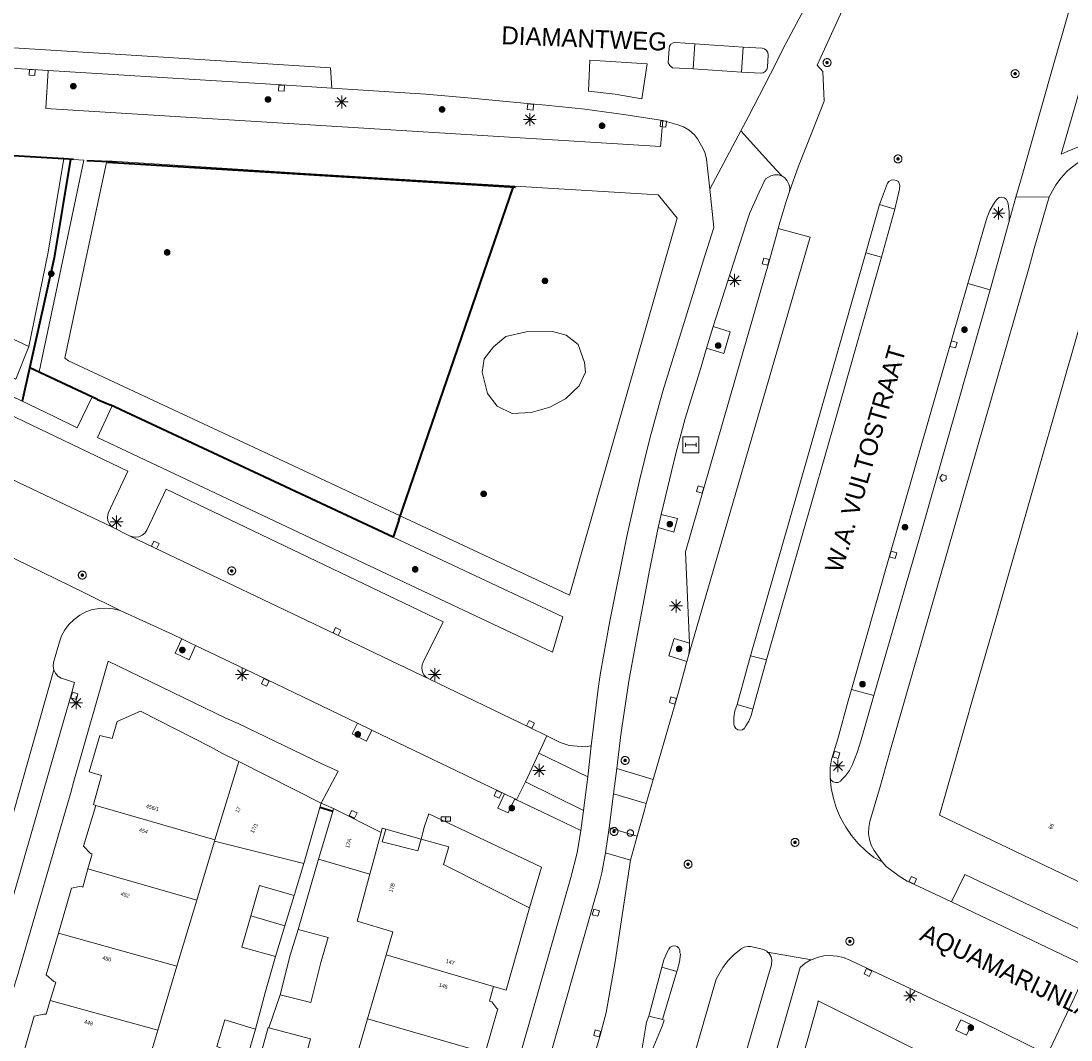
# Model space of a CAD drawing. Header units: metres. Extents: x 135779 to 137489, y 452643 to 455118.
# Tile 271 of 489: x 136797 to 136879, y 453805 to 453884. Entities that reach past the tile are written whole.
import ezdxf
from ezdxf.enums import TextEntityAlignment as Align

# ---------------------------------------------------------------- set-up
doc = ezdxf.new("R2010")
doc.units = ezdxf.units.M
doc.linetypes.add('DGN_Style_3', pattern=[78.572352, 56.123108, -22.449243])
doc.linetypes.add('DGN_Style_4', pattern=[89.853097, 44.898487, -22.449243, 0.056123, -22.449243])
for name, color, linetype, lineweight in [('KTop_BTD_Groenvoorziening_gras- en kruidachtigen', 62, 'Continuous', 13), ('KTop_KST_KAST', 40, 'Continuous', 13), ('KTop_NAR_Huisnummer (t)', 7, 'Continuous', 13), ('KTop_NAR_Huisnummer tijdelijk (t)', 7, 'Continuous', 13), ('KTop_ORL_Weg_Straatnaam (t)', 7, 'Continuous', 13), ('KTop_OTD_Open verharding', 15, 'Continuous', 13), ('KTop_PAL_Afsluitpaal', 222, 'Continuous', 13), ('KTop_PAL_Lichtmast', 40, 'Continuous', 13), ('KTop_PND_Grondvlaksituatie van BAG-pand [tachy]', 1, 'Continuous', 13), ('KTop_PND_Pandscheiding', 40, 'Continuous', 13), ('KTop_PUT_Brandkraan of -put', 1, 'Continuous', 13), ('KTop_PUT_Inspectie- of rioolput', 15, 'Continuous', 13), ('KTop_PUT_Kolk', 15, 'Continuous', 13), ('KTop_SHD_Hek (l)', 15, 'DGN_Style_4', 40), ('KTop_STM_Abri', 40, 'Continuous', 13), ('KTop_VGO_Boom', 92, 'Continuous', 13), ('KTop_VGO_Haag (l)', 92, 'DGN_Style_3', 40), ('KTop_WGD_Fietspad', 40, 'Continuous', 13), ('KTop_WGD_Rijbaan_Lokale weg', 251, 'Continuous', 13), ('KTop_WGD_Rijbaan_Lokale weg_fietsstrook', 40, 'Continuous', 13), ('KTop_WGD_Rijbaan_Lokale weg_OV-strook', 251, 'Continuous', 13), ('KTop_WGD_Voetpad', 251, 'Continuous', 13), ('KTop_WGD_Voetpad_achterpad', 251, 'Continuous', 13), ('KTop_WGD_Voetpad_bushalte', 251, 'Continuous', 13)]:
    doc.layers.add(name, color=color, linetype=linetype, lineweight=lineweight)
doc.styles.add('Style-ROVU', font='ROVU.shx')
doc.styles.add('Style-ROVUCURSIEF', font='ROVUCURSIEF.shx')

# ---------------------------------------------------------------- blocks, each defined once
blk = doc.blocks.new('KST_KAST')
at = {"layer": 'KTop_KST_KAST', "flags": 128}
blk.add_lwpolyline([(-0.365, 0.169), (0.365, 0.169), (0.365, -0.169), (-0.365, -0.169), (-0.365, 0.169)], close=True, dxfattribs=at)
blk.add_lwpolyline([(0.045, 0.146), (-0.045, 0), (0.045, 0), (-0.045, -0.146)], dxfattribs=at)
blk = doc.blocks.new('PAL_Lichtmast')
at = {"layer": 'KTop_PAL_Lichtmast'}
for p, q in [((-0.354, -0.354), (0.354, 0.354)), ((0.354, -0.354), (-0.354, 0.354)), ((0, -0.5), (0, 0.5)), ((-0.5, 0), (0.5, 0))]:
    blk.add_line(p, q, dxfattribs=at)
blk = doc.blocks.new('PAL_Afsluitpaal')
at = {"layer": 'KTop_PAL_Afsluitpaal', "flags": 128}
blk.add_lwpolyline([(0.25, 0), (0.249, 0.026), (0.245, 0.052), (0.238, 0.077), (0.228, 0.102), (0.217, 0.125), (0.202, 0.147), (0.186, 0.167), (0.167, 0.186), (0.147, 0.202), (0.125, 0.217), (0.102, 0.228), (0.077, 0.238), (0.052, 0.245), (0.026, 0.249), (0, 0.25), (-0.026, 0.249), (-0.052, 0.245), (-0.077, 0.238), (-0.102, 0.228), (-0.125, 0.217), (-0.147, 0.202), (-0.167, 0.186), (-0.186, 0.167), (-0.202, 0.147), (-0.217, 0.125), (-0.228, 0.102), (-0.238, 0.077), (-0.245, 0.052), (-0.249, 0.026), (-0.25, 0), (-0.249, -0.026), (-0.245, -0.052), (-0.238, -0.077), (-0.228, -0.102), (-0.217, -0.125), (-0.202, -0.147), (-0.186, -0.167), (-0.167, -0.186), (-0.147, -0.202), (-0.125, -0.217), (-0.102, -0.228), (-0.077, -0.238), (-0.052, -0.245), (-0.026, -0.249), (0, -0.25), (0.026, -0.249), (0.052, -0.245), (0.077, -0.238), (0.102, -0.228), (0.125, -0.217), (0.147, -0.202), (0.167, -0.186), (0.186, -0.167), (0.202, -0.147), (0.217, -0.125), (0.228, -0.102), (0.238, -0.077), (0.245, -0.052), (0.249, -0.026), (0.25, 0)], dxfattribs=at)
blk = doc.blocks.new('PUT_Kolk')
at = {"layer": 'KTop_PUT_Kolk', "flags": 128}
blk.add_lwpolyline([(0.225, -0.225), (0.225, 0.225), (-0.225, 0.225), (-0.225, -0.225), (0.225, -0.225)], dxfattribs=at)
blk = doc.blocks.new('PUT_Brandkraan_of_-put')
at = {"layer": 'KTop_PUT_Brandkraan of -put'}
for p, q in [((-0.25, 0.034), (0, 0.25)), ((-0.158, -0.25), (-0.25, 0.034)), ((0, 0.25), (0.25, 0.033)), ((0.25, 0.033), (0.158, -0.25)), ((0.158, -0.25), (-0.158, -0.25))]:
    blk.add_line(p, q, dxfattribs=at)
blk = doc.blocks.new('PUT_Inspectie-_of_rioolput')
at = {"layer": 'KTop_PUT_Inspectie- of rioolput', "flags": 128}
for points in [[(0.31, 0), (0.308, 0.032), (0.303, 0.064), (0.294, 0.095), (0.283, 0.126), (0.268, 0.155), (0.25, 0.182), (0.23, 0.207), (0.207, 0.23), (0.182, 0.25), (0.154, 0.268), (0.126, 0.283), (0.095, 0.294), (0.064, 0.303), (0.032, 0.308), (0, 0.309), (-0.032, 0.308), (-0.064, 0.303), (-0.096, 0.294), (-0.126, 0.283), (-0.155, 0.268), (-0.182, 0.25), (-0.207, 0.23), (-0.23, 0.207), (-0.25, 0.182), (-0.268, 0.154), (-0.283, 0.126), (-0.294, 0.095), (-0.303, 0.064), (-0.308, 0.032), (-0.309, 0), (-0.308, -0.032), (-0.303, -0.064), (-0.294, -0.096), (-0.283, -0.126), (-0.268, -0.155), (-0.25, -0.182), (-0.23, -0.207), (-0.207, -0.23), (-0.182, -0.25), (-0.155, -0.268), (-0.126, -0.283), (-0.096, -0.294), (-0.064, -0.303), (-0.032, -0.308), (0, -0.309), (0.032, -0.308), (0.064, -0.303), (0.095, -0.294), (0.126, -0.283), (0.155, -0.268), (0.182, -0.25), (0.207, -0.23), (0.23, -0.207), (0.25, -0.182), (0.268, -0.155), (0.283, -0.126), (0.294, -0.096), (0.303, -0.064), (0.308, -0.032), (0.31, 0)], [(0.095, 0), (0.094, 0.009), (0.092, 0.019), (0.09, 0.029), (0.086, 0.038), (0.082, 0.047), (0.076, 0.055), (0.07, 0.063), (0.063, 0.07), (0.055, 0.076), (0.047, 0.082), (0.038, 0.086), (0.029, 0.09), (0.019, 0.092), (0.009, 0.094), (0, 0.094), (-0.01, 0.094), (-0.02, 0.092), (-0.029, 0.09), (-0.039, 0.086), (-0.048, 0.082), (-0.056, 0.076), (-0.064, 0.07), (-0.071, 0.063), (-0.077, 0.055), (-0.082, 0.047), (-0.087, 0.038), (-0.09, 0.029), (-0.093, 0.019), (-0.094, 0.009), (-0.095, 0), (-0.094, -0.01), (-0.093, -0.02), (-0.09, -0.029), (-0.087, -0.039), (-0.082, -0.048), (-0.077, -0.056), (-0.071, -0.064), (-0.064, -0.071), (-0.056, -0.077), (-0.047, -0.082), (-0.039, -0.087), (-0.029, -0.09), (-0.02, -0.093), (-0.01, -0.094), (0, -0.095), (0.009, -0.094), (0.019, -0.093), (0.029, -0.09), (0.038, -0.087), (0.047, -0.082), (0.055, -0.077), (0.063, -0.071), (0.07, -0.064), (0.076, -0.056), (0.082, -0.047), (0.086, -0.039), (0.09, -0.029), (0.092, -0.02), (0.094, -0.01), (0.095, 0)], [(0.035, 0), (0.034, 0.003), (0.034, 0.007), (0.033, 0.01), (0.031, 0.014), (0.03, 0.017), (0.028, 0.02), (0.026, 0.023), (0.023, 0.026), (0.02, 0.028), (0.017, 0.03), (0.014, 0.031), (0.01, 0.033), (0.007, 0.034), (0.003, 0.034), (0, 0.034), (-0.004, 0.034), (-0.007, 0.034), (-0.011, 0.033), (-0.014, 0.031), (-0.018, 0.03), (-0.021, 0.028), (-0.023, 0.026), (-0.026, 0.023), (-0.028, 0.02), (-0.03, 0.017), (-0.032, 0.014), (-0.033, 0.01), (-0.034, 0.007), (-0.035, 0.003), (-0.035, 0), (-0.035, -0.004), (-0.034, -0.007), (-0.033, -0.011), (-0.032, -0.014), (-0.03, -0.018), (-0.028, -0.021), (-0.026, -0.023), (-0.023, -0.026), (-0.021, -0.028), (-0.017, -0.03), (-0.014, -0.032), (-0.011, -0.033), (-0.007, -0.034), (-0.004, -0.035), (0, -0.035), (0.003, -0.035), (0.007, -0.034), (0.01, -0.033), (0.014, -0.032), (0.017, -0.03), (0.02, -0.028), (0.023, -0.026), (0.026, -0.023), (0.028, -0.021), (0.03, -0.017), (0.031, -0.014), (0.033, -0.011), (0.034, -0.007), (0.034, -0.004), (0.035, 0)], [(0.01, 0.02), (0.007, 0.02), (0.005, 0.021), (0.003, 0.022), (0.001, 0.022), (-0.001, 0.022), (-0.004, 0.022), (-0.006, 0.021), (-0.008, 0.02), (-0.01, 0.019), (-0.012, 0.018), (-0.014, 0.017), (-0.016, 0.015), (-0.017, 0.013), (-0.019, 0.012), (-0.02, 0.009), (-0.021, 0.007), (-0.022, 0.005), (-0.022, 0.003), (-0.022, 0.001), (-0.022, -0.001), (-0.022, -0.004), (-0.022, -0.006), (-0.021, -0.008), (-0.02, -0.01), (-0.019, -0.012), (-0.017, -0.014), (-0.016, -0.016), (-0.014, -0.017), (-0.012, -0.019), (-0.01, -0.02), (-0.008, -0.021), (-0.006, -0.022), (-0.003, -0.022), (-0.001, -0.022), (0.001, -0.022), (0.003, -0.022), (0.005, -0.022), (0.008, -0.021), (0.01, -0.02), (0.012, -0.019), (0.014, -0.017), (0.015, -0.016), (0.017, -0.014), (0.018, -0.012), (0.02, -0.01), (0.02, -0.008), (0.021, -0.006), (0.022, -0.003), (0.022, -0.001), (0.022, 0.001), (0.022, 0.003), (0.021, 0.005), (0.02, 0.008), (0.019, 0.01), (0.018, 0.012), (0.017, 0.014), (0.015, 0.015), (0.013, 0.017), (0.012, 0.018), (0.01, 0.02)]]:
    blk.add_lwpolyline(points, dxfattribs=at)
blk = doc.blocks.new('STM_Abri')
at = {"layer": 'KTop_STM_Abri', "flags": 128}
for points in [[(0.625, -0.625), (0.625, 0.625), (-0.625, 0.625), (-0.625, -0.625), (0.625, -0.625)], [(-0.4165, -0.1565), (-0.4165, 0.1565)], [(-0.4165, 0), (0.4165, 0)], [(0.4165, -0.1565), (0.4165, 0.1565)]]:
    blk.add_lwpolyline(points, dxfattribs=at)
blk = doc.blocks.new('VGO_Boom')
at = {"layer": 'KTop_VGO_Boom', "flags": 128}
for points in [[(0.215, 0), (0.214, 0.022), (0.21, 0.045), (0.204, 0.066), (0.196, 0.087), (0.186, 0.108), (0.174, 0.126), (0.16, 0.144), (0.144, 0.16), (0.126, 0.174), (0.107, 0.186), (0.087, 0.196), (0.066, 0.204), (0.045, 0.21), (0.022, 0.214), (-0.001, 0.215), (-0.023, 0.214), (-0.045, 0.21), (-0.067, 0.204), (-0.088, 0.196), (-0.108, 0.186), (-0.127, 0.174), (-0.144, 0.16), (-0.16, 0.144), (-0.174, 0.126), (-0.187, 0.107), (-0.197, 0.087), (-0.205, 0.066), (-0.211, 0.045), (-0.214, 0.022), (-0.215, -0.001), (-0.214, -0.023), (-0.211, -0.045), (-0.205, -0.067), (-0.197, -0.088), (-0.187, -0.108), (-0.174, -0.127), (-0.16, -0.144), (-0.144, -0.16), (-0.127, -0.174), (-0.108, -0.187), (-0.088, -0.197), (-0.067, -0.205), (-0.045, -0.211), (-0.023, -0.214), (0, -0.215), (0.022, -0.214), (0.045, -0.211), (0.066, -0.205), (0.087, -0.197), (0.108, -0.187), (0.126, -0.174), (0.144, -0.16), (0.16, -0.144), (0.174, -0.127), (0.186, -0.108), (0.196, -0.088), (0.204, -0.067), (0.21, -0.045), (0.214, -0.023), (0.215, -0.001)], [(0.155, 0), (0.154, 0.016), (0.152, 0.032), (0.147, 0.048), (0.142, 0.063), (0.134, 0.078), (0.125, 0.091), (0.115, 0.104), (0.104, 0.115), (0.091, 0.125), (0.077, 0.134), (0.063, 0.142), (0.048, 0.147), (0.032, 0.152), (0.016, 0.154), (-0.001, 0.155), (-0.017, 0.154), (-0.033, 0.152), (-0.048, 0.147), (-0.064, 0.142), (-0.078, 0.134), (-0.092, 0.125), (-0.104, 0.115), (-0.116, 0.104), (-0.126, 0.091), (-0.135, 0.077), (-0.142, 0.063), (-0.148, 0.048), (-0.152, 0.032), (-0.155, 0.016), (-0.155, -0.001), (-0.155, -0.017), (-0.152, -0.033), (-0.148, -0.048), (-0.142, -0.064), (-0.135, -0.078), (-0.126, -0.092), (-0.116, -0.104), (-0.104, -0.116), (-0.092, -0.126), (-0.078, -0.135), (-0.064, -0.142), (-0.048, -0.148), (-0.033, -0.152), (-0.017, -0.155), (0, -0.155), (0.016, -0.155), (0.032, -0.152), (0.048, -0.148), (0.063, -0.142), (0.078, -0.135), (0.091, -0.126), (0.104, -0.116), (0.115, -0.104), (0.125, -0.092), (0.134, -0.078), (0.142, -0.064), (0.147, -0.048), (0.152, -0.033), (0.154, -0.017), (0.155, -0.001)], [(0.095, 0), (0.094, 0.01), (0.093, 0.02), (0.09, 0.029), (0.087, 0.039), (0.082, 0.048), (0.077, 0.056), (0.071, 0.064), (0.064, 0.071), (0.056, 0.077), (0.047, 0.082), (0.039, 0.087), (0.029, 0.09), (0.02, 0.093), (0.01, 0.094), (-0.001, 0.095), (-0.01, 0.094), (-0.02, 0.093), (-0.03, 0.09), (-0.039, 0.087), (-0.048, 0.082), (-0.056, 0.077), (-0.064, 0.071), (-0.071, 0.064), (-0.077, 0.056), (-0.083, 0.047), (-0.087, 0.039), (-0.091, 0.029), (-0.093, 0.02), (-0.095, 0.01), (-0.095, -0.001), (-0.095, -0.01), (-0.093, -0.02), (-0.091, -0.03), (-0.087, -0.039), (-0.083, -0.048), (-0.077, -0.056), (-0.071, -0.064), (-0.064, -0.071), (-0.056, -0.077), (-0.048, -0.083), (-0.039, -0.087), (-0.03, -0.091), (-0.02, -0.093), (-0.01, -0.095), (0, -0.095), (0.01, -0.095), (0.02, -0.093), (0.029, -0.091), (0.039, -0.087), (0.048, -0.083), (0.056, -0.077), (0.064, -0.071), (0.071, -0.064), (0.077, -0.056), (0.082, -0.048), (0.087, -0.039), (0.09, -0.03), (0.093, -0.02), (0.094, -0.01), (0.095, -0.001)], [(0.035, 0), (0.035, 0.004), (0.034, 0.007), (0.033, 0.011), (0.032, 0.014), (0.03, 0.018), (0.028, 0.021), (0.026, 0.023), (0.023, 0.026), (0.021, 0.028), (0.017, 0.03), (0.014, 0.032), (0.011, 0.033), (0.007, 0.034), (0.004, 0.035), (-0.001, 0.035), (-0.004, 0.035), (-0.008, 0.034), (-0.011, 0.033), (-0.015, 0.032), (-0.018, 0.03), (-0.021, 0.028), (-0.024, 0.026), (-0.027, 0.023), (-0.029, 0.021), (-0.031, 0.017), (-0.032, 0.014), (-0.034, 0.011), (-0.035, 0.007), (-0.035, 0.004), (-0.035, -0.001), (-0.035, -0.004), (-0.035, -0.008), (-0.034, -0.011), (-0.032, -0.015), (-0.031, -0.018), (-0.029, -0.021), (-0.027, -0.024), (-0.024, -0.027), (-0.021, -0.029), (-0.018, -0.031), (-0.015, -0.032), (-0.011, -0.034), (-0.008, -0.035), (-0.004, -0.035), (0, -0.035), (0.004, -0.035), (0.007, -0.035), (0.011, -0.034), (0.014, -0.032), (0.018, -0.031), (0.021, -0.029), (0.023, -0.027), (0.026, -0.024), (0.028, -0.021), (0.03, -0.018), (0.032, -0.015), (0.033, -0.011), (0.034, -0.008), (0.035, -0.004), (0.035, 0)]]:
    blk.add_lwpolyline(points, dxfattribs=at)

msp = doc.modelspace()

# ---------------------------------------------------------------- linework, layer by layer
at = {"layer": 'KTop_BTD_Groenvoorziening_gras- en kruidachtigen', "flags": 128}
msp.add_lwpolyline([(136841.125, 453857.754), (136840.619, 453859.165), (136839.678, 453859.888), (136838.629, 453860.178), (136836.567, 453860.142), (136834.975, 453859.78), (136834.034, 453858.984), (136833.311, 453858.043), (136833.13, 453856.994), (136833.564, 453855.33), (136834.324, 453854.353), (136835.481, 453853.774), (136836.965, 453853.846), (136838.412, 453854.281), (136839.642, 453854.932), (136840.691, 453855.945), (136841.198, 453856.994), (136841.125, 453857.754)], dxfattribs=at)
at = {"layer": 'KTop_OTD_Open verharding', "flags": 128}
msp.add_lwpolyline([(136800.569, 453873.618), (136799.324, 453866.21), (136797.833, 453858.997)], dxfattribs=at)
at = {"layer": 'KTop_PND_Grondvlaksituatie van BAG-pand [tachy]', "flags": 128}
for points in [[(136881.32, 453866.345), (136876.42, 453849.22), (136873.112, 453837.669), (136871.11, 453830.68), (136871.05, 453830.472), (136868.75, 453822.48), (136883.53, 453815.41)], [(136814.199, 453826.659), (136812.925, 453827.301), (136811.983, 453827.812), (136806.526, 453830.585), (136804.706, 453829.793), (136804.331, 453828.445), (136803.37, 453828.7), (136802.546, 453825.868), (136803.491, 453825.582), (136802.866, 453823.305), (136803.065, 453823.244)], [(136820.61, 453823.429), (136814.199, 453826.659)], [(136820.506, 453823.068), (136820.61, 453823.429)], [(136803.065, 453823.244), (136802.101, 453820.074), (136802.628, 453819.501), (136802.773, 453819.46), (136802.438, 453818.292)], [(136819.254, 453818.705), (136820.506, 453823.068)], [(136821.503, 453822.766), (136820.403, 453819.054)], [(136821.573, 453823.004), (136821.503, 453822.766)], [(136825.267, 453821.135), (136821.573, 453823.004)], [(136825.638, 453821.39), (136825.359, 453821.469), (136825.267, 453821.135)], [(136828.389, 453820.621), (136828.13, 453819.706), (136825.366, 453820.394), (136825.638, 453821.39)], [(136810.908, 453815.848), (136812.289, 453820.451)], [(136812.289, 453820.451), (136819.254, 453818.705)], [(136836.836, 453815.258), (136830.125, 453818.642), (136830.535, 453820.003), (136828.389, 453820.621)], [(136820.403, 453819.054), (136824.382, 453817.885)], [(136802.438, 453818.292), (136802.033, 453816.881), (136801.883, 453816.962), (136801.151, 453816.791), (136800.154, 453813.28)], [(136824.382, 453817.885), (136823.408, 453814.213), (136826.18, 453813.388), (136825.665, 453811.612)], [(136818.5, 453816.228), (136815.796, 453817.009), (136815.125, 453814.631)], [(136817.775, 453813.866), (136818.5, 453816.228)], [(136809.368, 453810.717), (136810.908, 453815.848)], [(136834.034, 453809.125), (136835.005, 453808.847), (136836.836, 453815.258)], [(136815.125, 453814.631), (136814.437, 453812.189), (136817.036, 453811.458)], [(136817.036, 453811.458), (136817.775, 453813.866)], [(136817.422, 453808.487), (136819.798, 453807.898), (136820.566, 453810.997), (136821.137, 453812.957), (136818.799, 453813.571)], [(136818.799, 453813.571), (136818.19, 453811.586), (136817.422, 453808.487)], [(136800.154, 453813.28), (136799.191, 453810.037), (136799.769, 453809.514), (136799.933, 453809.472), (136799.506, 453808.051)], [(136825.665, 453811.612), (136824.216, 453806.614)], [(136807.871, 453805.731), (136809.368, 453810.717)], [(136833.379, 453803.955), (136834.356, 453807.403), (136834.296, 453807.419), (136833.885, 453807.94), (136833.713, 453807.987), (136834.034, 453809.125)], [(136799.506, 453808.051), (136799.181, 453806.967), (136799.001, 453806.988), (136798.239, 453806.826), (136797.258, 453803.399)], [(136815.479, 453805.805), (136813.088, 453806.526), (136812.465, 453804.457), (136813.02, 453804.255)], [(136824.216, 453806.614), (136822.759, 453801.595)], [(136806.39, 453800.788), (136807.871, 453805.731)], [(136814.889, 453803.745), (136815.479, 453805.805)], [(136816.526, 453805.922), (136816.466, 453805.938), (136815.812, 453803.493)], [(136818.254, 453802.826), (136819.107, 453802.593), (136819.766, 453805.055), (136816.526, 453805.922)]]:
    msp.add_lwpolyline(points, dxfattribs=at)
at = {"layer": 'KTop_PND_Pandscheiding', "flags": 128}
for points in [[(136814.199, 453826.659), (136812.326, 453820.571)], [(136812.326, 453820.571), (136803.065, 453823.244)], [(136824.382, 453817.885), (136825.267, 453821.135)], [(136812.289, 453820.451), (136812.326, 453820.571)], [(136802.438, 453818.292), (136810.908, 453815.848)], [(136815.125, 453814.631), (136817.775, 453813.866)], [(136809.368, 453810.717), (136800.154, 453813.28)], [(136825.665, 453811.612), (136834.034, 453809.125)], [(136799.506, 453808.051), (136807.871, 453805.731)], [(136833.379, 453803.955), (136824.216, 453806.614)]]:
    msp.add_lwpolyline(points, dxfattribs=at)
at = {"layer": 'KTop_SHD_Hek (l)', "flags": 128}
for points in [[(136800.569, 453873.618), (136789.419, 453874.275)], [(136801.324, 453873.573), (136800.569, 453873.618)], [(136804.673, 453873.358), (136802.349, 453873.478)], [(136826.652, 453845.473), (136835.587, 453871.477)], [(136803.193, 453854.866), (136797.901, 453857.328)], [(136803.193, 453854.866), (136804.171, 453854.448)], [(136826.2, 453844.151), (136804.171, 453854.448)], [(136826.652, 453845.473), (136826.237, 453844.23)], [(136826.2, 453844.151), (136826.237, 453844.23)], [(136821.503, 453822.766), (136820.506, 453823.068)]]:
    msp.add_lwpolyline(points, dxfattribs=at)
at = {"layer": 'KTop_VGO_Haag (l)', "flags": 128}
for points in [[(136801.092, 453873.587), (136799.812, 453865.908), (136797.324, 453854.735)], [(136803.972, 453873.371), (136835.734, 453871.408)]]:
    msp.add_lwpolyline(points, dxfattribs=at)
at = {"layer": 'KTop_WGD_Fietspad', "flags": 128}
for points in [[(136856.47, 453872.288), (136855.704, 453873.139), (136853.297, 453875.813)], [(136851.13, 453860.562), (136853.655, 453868.414), (136853.999, 453869.417), (136854.71, 453871.034), (136855.211, 453872.055), (136855.62, 453872.299), (136855.901, 453872.374), (136856.191, 453872.37), (136856.47, 453872.288)], [(136850.867, 453871.262), (136851.193, 453868.26), (136850.326, 453865.566), (136849.688, 453863.465), (136847.217, 453855.516), (136846.237, 453851.924), (136845.394, 453848.557), (136844.443, 453844.339), (136843.055, 453837.478), (136842.348, 453833.567), (136842.216, 453832.537), (136841.642, 453827.875)], [(136864.285, 453818.844), (136863.672, 453819.727), (136863.451, 453820.145), (136863.305, 453820.591), (136863.236, 453821.055), (136863.248, 453821.525), (136863.339, 453821.985), (136864.156, 453824.806), (136864.954, 453827.607), (136866.036, 453831.396), (136869.98, 453845.127), (136875.736, 453865.182), (136876.137, 453866.625), (136877.297, 453870.65)], [(136877.297, 453870.65), (136874.711, 453870.641)], [(136874.18, 453868.777), (136872.722, 453863.405)], [(136863.655, 453831.808), (136867.453, 453844.975), (136872.722, 453863.405)], [(136851.13, 453860.562), (136850.613, 453858.86)], [(136847.095, 453845.914), (136847.894, 453849.261), (136848.238, 453850.675), (136848.958, 453853.38), (136850.197, 453857.424), (136850.613, 453858.86)], [(136847.095, 453845.914), (136846.861, 453844.892)], [(136843.619, 453826.115), (136843.94, 453828.738), (136844.572, 453832.934), (136845.056, 453835.625), (136846.187, 453841.557), (136846.861, 453844.892)], [(136863.655, 453831.808), (136862.673, 453828.343), (136862.361, 453827.356), (136861.999, 453826.421), (136861.754, 453825.968), (136861.443, 453825.558), (136861.171, 453825.286), (136861.047, 453825.132), (136860.872, 453825.039), (136860.674, 453825.022), (136860.486, 453825.084), (136860.337, 453825.214), (136860.251, 453825.391)], [(136838.183, 453828.657), (136839.207, 453828.137), (136839.92, 453827.92), (136841.157, 453827.81), (136841.642, 453827.875)], [(136841.642, 453827.875), (136841.38, 453825.481)], [(136841.38, 453825.481), (136837.552, 453827.317)], [(136843.384, 453824.135), (136843.619, 453826.115)], [(136843.619, 453826.115), (136846.474, 453825.268)], [(136836.505, 453825.09), (136841.047, 453822.855)], [(136841.38, 453825.481), (136841.047, 453822.855)], [(136840.832, 453821.278), (136838.881, 453822.216), (136835.828, 453823.684)], [(136843.384, 453824.135), (136843.038, 453821.504)], [(136845.919, 453823.384), (136843.384, 453824.135)], [(136841.047, 453822.855), (136840.832, 453821.278)], [(136840.832, 453821.278), (136840.535, 453819.548), (136840.058, 453817.631), (136835.021, 453800), (136833.841, 453795.868), (136827.434, 453773.413), (136825.281, 453765.927), (136820.834, 453750.463), (136816.197, 453734.253), (136812.269, 453720.505), (136810.978, 453716.089)], [(136842.755, 453819.543), (136843.038, 453821.504)], [(136843.038, 453821.504), (136845.207, 453820.855)], [(136837.708, 453801.176), (136842.215, 453816.939), (136842.471, 453817.983), (136842.755, 453819.543)], [(136844.686, 453818.985), (136842.755, 453819.543)], [(136829.69, 453712.04), (136842.795, 453757.829), (136843.654, 453760.832), (136854.862, 453800), (136857.9, 453810.619), (136858.304, 453810.947), (136858.754, 453811.209), (136858.784, 453811.221)], [(136855.376, 453811.814), (136855.503, 453811.693), (136855.64, 453811.453), (136855.703, 453811.185), (136855.687, 453810.91), (136855.666, 453810.826), (136855.401, 453809.868), (136853.037, 453801.73)]]:
    msp.add_lwpolyline(points, dxfattribs=at)
at = {"layer": 'KTop_WGD_Rijbaan_Lokale weg', "flags": 128}
for points in [[(136666, 453890.428), (136672.769, 453889.777), (136705.821, 453887.74), (136734.587, 453886.077), (136774.114, 453883.665), (136808.298, 453881.552), (136821.318, 453880.707), (136821.446, 453879.128)], [(136874.711, 453870.641), (136875.193, 453872.328), (136877.391, 453880.038), (136880.557, 453891.139)], [(136882.39, 453888.381), (136878.242, 453873.997), (136878.699, 453874.204), (136879.901, 453874.698), (136881.349, 453875.16), (136882.906, 453875.353), (136886.676, 453875.266), (136912.19, 453874.058), (136912.155, 453873.044)], [(136862.303, 453887.659), (136859.52, 453881.536), (136859.241, 453880.922), (136859.689, 453880.425), (136859.77, 453878.128), (136858.823, 453875.676), (136857.789, 453873.059), (136857.067, 453871.081)], [(136853.297, 453875.813), (136853.856, 453876.859), (136855.592, 453880.238), (136856.795, 453882.606), (136858.432, 453885.674), (136858.593, 453885.99), (136859.346, 453886.255)], [(136849.698, 453882.591), (136848.194, 453882.692), (136848.007, 453882.663), (136847.843, 453882.561), (136847.734, 453882.402), (136847.699, 453882.219), (136847.631, 453881.113), (136847.752, 453880.884), (136847.973, 453880.701), (136849.565, 453880.638)], [(136853.478, 453882.333), (136849.698, 453882.591)], [(136853.345, 453880.38), (136854.84, 453880.297), (136855.022, 453880.321), (136855.195, 453880.419), (136855.316, 453880.577), (136855.366, 453880.769), (136855.419, 453881.728), (136855.396, 453881.904), (136855.3, 453882.075), (136855.144, 453882.195), (136854.953, 453882.243), (136853.478, 453882.333)], [(136845.57, 453878.308), (136843.497, 453878.656), (136841.416, 453878.894), (136841.53, 453881.3), (136845.999, 453881.037), (136845.57, 453878.308)], [(136849.565, 453880.638), (136853.345, 453880.38)], [(136821.446, 453879.128), (136817.523, 453879.381), (136799.336, 453880.513)], [(136847.218, 453876.611), (136845.349, 453876.905), (136844.188, 453877.088), (136843.402, 453877.191), (136841.146, 453877.486), (136838.095, 453877.805), (136836.93, 453877.905), (136832.318, 453878.361), (136828.751, 453878.658), (136821.446, 453879.128)], [(136850.867, 453871.262), (136850.613, 453873.603), (136850.49, 453874.143), (136850.223, 453874.642), (136849.918, 453875.177), (136849.674, 453875.496), (136849.266, 453875.865), (136848.825, 453876.107), (136848.312, 453876.31), (136847.218, 453876.611)], [(136853.297, 453875.813), (136850.867, 453871.262)], [(136865.28, 453869.69), (136865.648, 453871.265), (136865.673, 453871.555), (136865.634, 453871.714), (136865.561, 453871.855), (136865.422, 453871.942), (136865.178, 453871.981), (136865.005, 453871.957), (136864.825, 453871.855), (136864.719, 453871.735), (136864.093, 453870.059)], [(136857.067, 453871.081), (136856.785, 453870.222), (136856.337, 453868.674), (136856.207, 453868.205)], [(136864.093, 453870.059), (136863.021, 453866.297)], [(136874.18, 453868.777), (136874.183, 453869.528), (136874.104, 453870.115), (136874.072, 453870.31), (136873.966, 453870.48), (136873.803, 453870.595), (136873.608, 453870.637), (136873.43, 453870.604), (136873.411, 453870.601), (136873.244, 453870.491), (136873.133, 453870.324), (136872.971, 453870.098), (136872.688, 453869.602), (136872.476, 453869.069), (136872.184, 453868.118), (136871.914, 453867.137), (136871.611, 453866.126), (136870.958, 453863.916)], [(136874.711, 453870.641), (136874.18, 453868.777)], [(136864.242, 453865.968), (136865.28, 453869.69)], [(136849.234, 453835.005), (136858.684, 453867.527), (136856.207, 453868.205)], [(136863.021, 453866.297), (136857.665, 453847.553), (136854.045, 453834.886)], [(136855.293, 453834.591), (136860.745, 453853.596), (136864.242, 453865.968)], [(136870.958, 453863.916), (136864.841, 453842.591), (136861.911, 453832.284)], [(136786.017, 453853.686), (136794.159, 453849.761), (136795.42, 453849.153), (136804.295, 453844.96)], [(136804.295, 453844.96), (136805.68, 453844.26)], [(136804.94, 453838.43), (136802.18, 453839.81), (136796.753, 453842.449), (136793.019, 453844.252)], [(136805.68, 453844.26), (136807.58, 453843.34), (136821.73, 453836.59), (136829.04, 453833.08)], [(136799.781, 453833.797), (136799.731, 453834.082), (136799.76, 453834.37), (136800.22, 453835.99), (136800.391, 453836.448), (136800.651, 453836.926), (136800.978, 453837.36), (136801.364, 453837.742), (136801.803, 453838.063), (136802.284, 453838.316), (136802.797, 453838.496), (136803.33, 453838.598), (136803.873, 453838.622), (136804.414, 453838.565), (136804.94, 453838.43)], [(136809.74, 453836.22), (136809.05, 453836.55), (136804.94, 453838.43)], [(136810.827, 453835.699), (136810.472, 453835.869), (136809.74, 453836.22)], [(136823.435, 453829.645), (136816.36, 453833.05), (136810.827, 453835.699)], [(136849.096, 453834.461), (136849.234, 453835.005)], [(136854.045, 453834.886), (136852.995, 453831.112)], [(136849.096, 453834.461), (136848.83, 453833.497), (136848.441, 453832.064), (136848.239, 453831.344), (136846.474, 453825.268)], [(136854.212, 453830.733), (136855.293, 453834.591)], [(136799.781, 453833.797), (136790.213, 453800), (136788.007, 453792.208)], [(136829.04, 453833.08), (136836.8, 453829.33), (136838.183, 453828.657)], [(136861.911, 453832.284), (136861.661, 453831.386), (136860.832, 453828.433), (136860.36, 453826.818), (136860.259, 453826.196), (136860.241, 453825.59), (136860.251, 453825.391)], [(136852.995, 453831.112), (136852.834, 453830.613), (136852.755, 453830.103), (136852.755, 453829.581), (136852.787, 453829.392), (136852.892, 453829.231), (136853.054, 453829.126), (136853.243, 453829.095), (136853.43, 453829.143), (136853.581, 453829.262), (136853.671, 453829.431), (136853.9, 453829.799), (136854.094, 453830.253), (136854.212, 453830.733)], [(136824.555, 453829.106), (136823.435, 453829.645)], [(136834.89, 453824.133), (136834.48, 453824.33), (136824.555, 453829.106)], [(136837.552, 453827.317), (136838.183, 453828.657)], [(136837.552, 453827.317), (136836.505, 453825.09)], [(136835.828, 453823.684), (136836.505, 453825.09)], [(136846.474, 453825.268), (136845.919, 453823.384)], [(136860.251, 453825.391), (136860.338, 453824.581), (136860.504, 453823.787), (136860.747, 453823.013), (136861.065, 453822.267), (136861.455, 453821.556), (136861.913, 453820.886), (136862.435, 453820.265), (136863.015, 453819.699), (136863.649, 453819.192), (136864.285, 453818.844)], [(136835.683, 453823.753), (136834.89, 453824.133)], [(136835.828, 453823.684), (136835.683, 453823.753)], [(136845.207, 453820.855), (136845.775, 453822.873), (136845.919, 453823.384)], [(136845.207, 453820.855), (136844.686, 453818.985)], [(136841.16, 453799.91), (136841.189, 453799.995), (136841.19, 453800), (136842.03, 453804.254), (136842.349, 453805.41), (136842.8, 453807.105), (136843.503, 453811.045), (136844.686, 453818.985)], [(136864.285, 453818.844), (136864.602, 453818.484), (136865.626, 453817.72), (136866.244, 453817.339), (136867.149, 453816.917), (136869.703, 453815.726)], [(136869.703, 453815.726), (136879.984, 453810.815)], [(136848.3, 453810.3), (136848.36, 453810.468), (136848.514, 453811.056), (136848.59, 453811.66), (136848.55, 453811.75), (136848.548, 453811.941), (136848.47, 453812.116), (136848.327, 453812.245), (136848.145, 453812.305), (136847.954, 453812.287), (136847.786, 453812.193), (136847.67, 453812.04), (136847.65, 453811.98), (136847.536, 453811.768), (136847.3, 453811.212), (136847.143, 453810.639)], [(136855.376, 453811.814), (136855.303, 453811.883), (136855.058, 453812.008), (136854.066, 453812.239), (136853.836, 453812.25), (136853.557, 453812.192), (136853.306, 453812.06), (136852.779, 453811.633), (136852.306, 453811.148), (136851.894, 453810.611), (136851.361, 453809.716), (136849.345, 453802.7)], [(136858.784, 453811.221), (136855.376, 453811.814)], [(136877.166, 453803.834), (136872.12, 453806.321), (136861.775, 453811.184), (136861.292, 453811.382), (136860.786, 453811.505), (136860.475, 453811.532), (136860.267, 453811.55), (136859.747, 453811.514), (136859.239, 453811.4), (136858.784, 453811.221)], [(136847.143, 453810.639), (136846.113, 453806.82)], [(136847.198, 453806.552), (136848.3, 453810.3)], [(136880.358, 453810.622), (136880.357, 453810.62), (136877.166, 453803.834)], [(136846.113, 453806.82), (136845.951, 453806.364), (136845.302, 453802.468)], [(136845.654, 453802.37), (136845.725, 453802.613), (136847.165, 453806.053), (136847.322, 453806.512), (136847.198, 453806.552)]]:
    msp.add_lwpolyline(points, dxfattribs=at)
at = {"layer": 'KTop_WGD_Rijbaan_Lokale weg_fietsstrook', "flags": 128}
msp.add_lwpolyline([(136857.067, 453871.081), (136857.093, 453871.37), (136857.04, 453871.656), (136856.911, 453871.917), (136856.716, 453872.133), (136856.47, 453872.288)], dxfattribs=at)
at = {"layer": 'KTop_WGD_Rijbaan_Lokale weg_OV-strook', "flags": 128}
for points in [[(136856.207, 453868.205), (136856.041, 453867.607), (136855.469, 453865.542), (136854.857, 453863.4), (136850.357, 453847.789), (136848.968, 453842.99), (136849.293, 453835.888)], [(136849.234, 453835.005), (136849.294, 453835.563), (136849.293, 453835.888)]]:
    msp.add_lwpolyline(points, dxfattribs=at)
at = {"layer": 'KTop_WGD_Voetpad', "flags": 128}
for points in [[(136799.336, 453880.513), (136798.119, 453880.596), (136780.735, 453881.649), (136767.295, 453882.484), (136765.909, 453882.563)], [(136849.565, 453880.638), (136849.698, 453882.591)], [(136853.478, 453882.333), (136853.345, 453880.38)], [(136799.336, 453880.513), (136799.156, 453877.547), (136828.556, 453875.735), (136847.033, 453874.59), (136847.218, 453876.611)], [(136800.569, 453873.618), (136789.419, 453874.275)], [(136912.155, 453873.044), (136894.592, 453873.884), (136886.676, 453874.269), (136883.33, 453874.432), (136882.844, 453874.419), (136882.124, 453874.339), (136881.536, 453874.206), (136881.418, 453874.18), (136880.734, 453873.945), (136880.08, 453873.635), (136879.464, 453873.255), (136878.893, 453872.809), (136878.718, 453872.65), (136878.245, 453872.143), (136877.833, 453871.585), (136877.297, 453870.65)], [(136797.833, 453858.997), (136796.832, 453856.455), (136791.129, 453859.2), (136790.246, 453859.625), (136789.656, 453858.399), (136799.693, 453853.603), (136801.603, 453852.67), (136802.764, 453855.066), (136802.782, 453855.103), (136798.638, 453857.023), (136800.468, 453865.632), (136802.114, 453873.514), (136801.324, 453873.573), (136800.569, 453873.618)], [(136839.904, 453839.648), (136839.951, 453839.626), (136842.692, 453849.285), (136848.322, 453869), (136846.884, 453870.781), (136846.861, 453870.809), (136819.373, 453872.468), (136803.898, 453873.459), (136802.116, 453865.078), (136800.641, 453858.094), (136800.928, 453857.874), (136818.844, 453849.524), (136826.767, 453845.808), (136839.904, 453839.648)], [(136864.093, 453870.059), (136865.28, 453869.69)], [(136864.242, 453865.968), (136863.021, 453866.297)], [(136872.722, 453863.405), (136870.958, 453863.916)], [(136789.882, 453862.724), (136797.833, 453858.997)], [(136804.295, 453844.96), (136804.113, 453845.172), (136803.997, 453845.427), (136803.959, 453845.705), (136804.003, 453846.01), (136805.545, 453849.293), (136788.726, 453857.34), (136787.188, 453854.221), (136787.045, 453853.985), (136786.84, 453853.801), (136786.592, 453853.682), (136786.32, 453853.64), (136786.047, 453853.677), (136786.017, 453853.686)], [(136803.19, 453851.901), (136838.63, 453835.187), (136839.417, 453837.943), (136826.202, 453844.155), (136818.251, 453847.892), (136804.33, 453854.396), (136804.322, 453854.378), (136803.19, 453851.901)], [(136829.04, 453833.08), (136828.801, 453833.215), (136828.612, 453833.413), (136828.487, 453833.657), (136828.437, 453833.926), (136828.467, 453834.199), (136828.55, 453834.41), (136830.11, 453837.54), (136808.54, 453847.88), (136807.02, 453844.7), (136806.865, 453844.468), (136806.65, 453844.29), (136806.394, 453844.18), (136806.117, 453844.146), (136805.842, 453844.192), (136805.68, 453844.26)], [(136809.74, 453836.22), (136809.223, 453835.093), (136810.319, 453834.59), (136810.827, 453835.699)], [(136854.045, 453834.886), (136855.293, 453834.591)], [(136776.919, 453733.466), (136775.006, 453734.039), (136782.239, 453759.098), (136785.028, 453768.824), (136794.116, 453800), (136796.319, 453807.998), (136796.969, 453810.078), (136801.107, 453824.261), (136801.336, 453825.14), (136804.005, 453834.474), (136813.181, 453830.045), (136814.128, 453829.634), (136820.652, 453826.478), (136821.919, 453825.917), (136820.61, 453823.429)], [(136789.547, 453791.764), (136791.97, 453800), (136794.075, 453807.426), (136796.675, 453816.337), (136800.21, 453828.71), (136801.14, 453831.85), (136801.38, 453832.82), (136800.46, 453833.12), (136800.344, 453833.165), (136800.1, 453833.321), (136799.907, 453833.537), (136799.781, 453833.797)], [(136861.911, 453832.284), (136863.655, 453831.808)], [(136854.212, 453830.733), (136852.995, 453831.112)], [(136823.435, 453829.645), (136823.024, 453828.808), (136824.14, 453828.261), (136824.555, 453829.106)], [(136820.61, 453823.429), (136821.573, 453823.004)], [(136834.89, 453824.133), (136834.371, 453823.034), (136835.166, 453822.659), (136835.683, 453823.753)], [(136828.389, 453820.621), (136828.645, 453821.615), (136828.986, 453822.597), (136837.772, 453818.443), (136836.836, 453815.258)], [(136825.638, 453821.39), (136828.389, 453820.621)], [(136879.984, 453810.815), (136881.005, 453812.98), (136870.723, 453817.852), (136869.703, 453815.726)], [(136847.143, 453810.639), (136848.3, 453810.3)], [(136850.85, 453759.937), (136845.97, 453761.318), (136856.728, 453798.681), (136857.068, 453800), (136859.255, 453807.738), (136859.313, 453808.01), (136866.936, 453804.191), (136875.429, 453800), (136878.851, 453798.411), (136876.938, 453794.616)], [(136847.198, 453806.552), (136846.113, 453806.82)], [(136870.042, 453805.725), (136870.854, 453805.336), (136871.243, 453806.147), (136870.432, 453806.537), (136870.042, 453805.725)]]:
    msp.add_lwpolyline(points, dxfattribs=at)
at = {"layer": 'KTop_WGD_Voetpad_achterpad', "flags": 128}
for points in [[(136821.503, 453822.766), (136820.506, 453823.068)], [(136819.254, 453818.705), (136818.5, 453816.228)], [(136818.799, 453813.571), (136820.403, 453819.054)], [(136817.036, 453811.458), (136816.256, 453808.732), (136815.479, 453805.805)], [(136816.526, 453805.922), (136817.422, 453808.487)]]:
    msp.add_lwpolyline(points, dxfattribs=at)
at = {"layer": 'KTop_WGD_Voetpad_bushalte', "flags": 128}
for points in [[(136850.613, 453858.86), (136851.967, 453858.461), (136852.455, 453860.148), (136851.13, 453860.562)], [(136846.861, 453844.892), (136848.065, 453844.523), (136848.363, 453845.604), (136847.095, 453845.914)], [(136849.293, 453835.888), (136848.088, 453836.236), (136847.693, 453834.896), (136849.096, 453834.461)]]:
    msp.add_lwpolyline(points, dxfattribs=at)

# ---------------------------------------------------------------- block references
at = {"layer": 'KTop_KST_KAST'}
msp.add_blockref('KST_KAST', (136830.304, 453822.195), dxfattribs=at)
at = {"layer": 'KTop_PAL_Afsluitpaal'}
msp.add_blockref('PAL_Afsluitpaal', (136844.681, 453821.09), dxfattribs=at)
at = {"layer": 'KTop_PAL_Lichtmast'}
for p in [(136822.203, 453878.052), (136836.861, 453876.69), (136873.354, 453869.392), (136852.803, 453864.151), (136804.672, 453845.327), (136848.242, 453838.781), (136814.438, 453833.445), (136829.461, 453833.45), (136801.521, 453831.23), (136860.852, 453826.321), (136837.581, 453825.97), (136866.487, 453808.395)]:
    msp.add_blockref('PAL_Lichtmast', p, dxfattribs=at)
at = {"layer": 'KTop_PUT_Brandkraan of -put', "rotation": 164.0451607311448}
msp.add_blockref('PUT_Brandkraan_of_-put', (136869.05, 453848.732), dxfattribs=at)
at = {"layer": 'KTop_PUT_Inspectie- of rioolput'}
for p, rotation in [((136860.007, 453881.124), 266.0789329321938), ((136874.654, 453880.259), 267.0368368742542), ((136865.531, 453873.62), 260.9188816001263), ((136801.998, 453841.186), 244.0676268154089), ((136813.637, 453841.516), 244.4973735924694), ((136844.276, 453826.748), 173.0228954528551), ((136843.414, 453821.213), 73.34196353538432), ((136857.51, 453820.36), 153.5111574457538), ((136849.177, 453818.662), 344.2694666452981), ((136861.783, 453812.653), 248.8779552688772)]:
    msp.add_blockref('PUT_Inspectie-_of_rioolput', p, dxfattribs=dict(at, rotation=rotation))
at = {"layer": 'KTop_PUT_Kolk'}
for p, rotation in [((136798.102, 453880.347), 86.53366143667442), ((136817.507, 453879.132), 86.43837575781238), ((136836.906, 453877.657), 84.47245984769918), ((136847.254, 453876.345), 174.7697867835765), ((136855.228, 453865.611), 344.517397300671), ((136869.856, 453859.163), 163.994650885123), ((136850.117, 453847.859), 343.9199355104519), ((136807.678, 453843.544), 244.163245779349), ((136865.151, 453842.764), 163.9946508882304), ((136821.829, 453836.793), 244.3513503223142), ((136816.252, 453832.825), 64.29978667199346), ((136801.382, 453831.784), 164.7448812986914), ((136847.999, 453831.414), 344.3282409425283), ((136836.909, 453829.555), 244.1523897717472), ((136860.728, 453827.182), 163.7084667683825), ((136834.372, 453824.105), 64.33628298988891), ((136823.096, 453822.553), 243.1626148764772), ((136866.683, 453817.411), 245.0004384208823), ((136842, 453814.88), 164.0435630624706), ((136863.187, 453810.224), 64.82261965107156), ((136842.108, 453805.477), 345.1001461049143)]:
    msp.add_blockref('PUT_Kolk', p, dxfattribs=dict(at, rotation=rotation))
at = {"layer": 'KTop_STM_Abri'}
msp.add_blockref('STM_Abri', (136849.391, 453851.348), dxfattribs=at)
at = {"layer": 'KTop_VGO_Boom'}
for p in [(136801.299, 453879.284), (136816.464, 453878.252), (136830.019, 453877.475), (136842.48, 453876.203), (136808.609, 453866.333), (136799.582, 453864.675), (136838.034, 453864.116), (136870.708, 453860.315), (136851.522, 453859.073), (136833.262, 453847.515), (136847.756, 453845.16), (136866.076, 453844.92), (136827.926, 453841.639), (136848.484, 453835.439), (136809.792, 453835.353), (136862.766, 453832.69), (136823.455, 453828.776), (136835.451, 453823.036), (136871.207, 453805.928)]:
    msp.add_blockref('VGO_Boom', p, dxfattribs=at)

# ---------------------------------------------------------------- texts
at = {"layer": 'KTop_NAR_Huisnummer (t)', "style": 'Style-ROVU'}
for s, rotation, p in [('17', 63, (136814.233, 453823.114)), ('17/1', 63, (136815.568, 453821.837)), ('17A', 74, (136822.823, 453820.64)), ('17B', 74, (136826.215, 453817.186)), ('147', 344, (136830.989, 453810.943)), ('145', 344, (136830.45, 453809.089))]:
    msp.add_text(s, height=0.3, rotation=rotation, dxfattribs=at).set_placement(p, align=Align.MIDDLE_RIGHT)
at = {"layer": 'KTop_NAR_Huisnummer tijdelijk (t)', "style": 'Style-ROVUCURSIEF'}
for s, rotation, p in [('456/1', 344, (136806.972, 453823.205)), ('66', 64.8, (136877.356, 453821.4)), ('454', 344, (136806.432, 453821.352)), ('452', 344, (136805.008, 453816.371)), ('450', 344, (136803.582, 453811.39)), ('448', 344, (136802.156, 453806.41))]:
    msp.add_text(s, height=0.3, rotation=rotation, dxfattribs=at).set_placement(p, align=Align.MIDDLE_LEFT)
at = {"layer": 'KTop_ORL_Weg_Straatnaam (t)', "style": 'Style-ROVU'}
for s, rotation, p in [('DIAMANTWEG', 357.7071, (136834.621, 453882.561)), ('W.A. VULTOSTRAAT', 73.97589, (136861.151, 453841.287)), ('AQUAMARIJNLAAN', 334.64019, (136867.13, 453812.805))]:
    msp.add_text(s, height=1.4, rotation=rotation, dxfattribs=at).set_placement(p)

doc.saveas('drawing.dxf')
